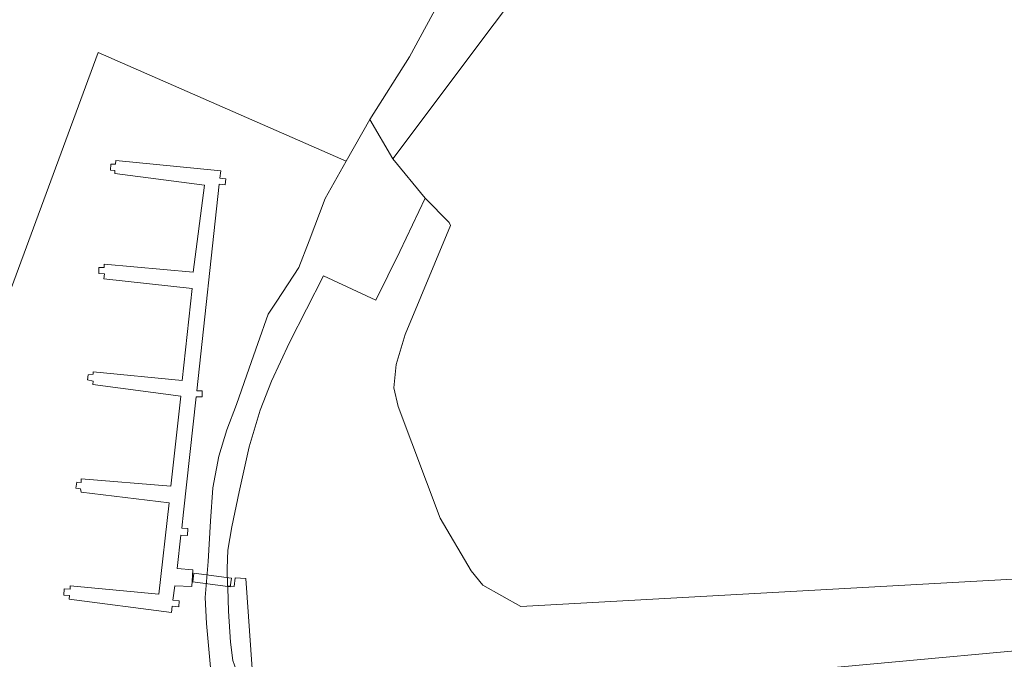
# Model space of a CAD drawing. Extents: x 184422 to 188298, y 343471 to 350189.
# Tile 500 of 513: x 187085 to 187213, y 349747 to 349830. Entities that reach past the tile are written whole.
import ezdxf

# ---------------------------------------------------------------- set-up
doc = ezdxf.new("R2010")
doc.units = 0
for name, color, linetype, lineweight in [('B-WA-GR-GRAS-GV', 252, 'Continuous', 13), ('B-WA-GR-GROENVOORZIENING-GV', 252, 'Continuous', 18), ('B-WA-GW-TALUD_KRUIN-G', 252, 'Continuous', 18), ('B-WA-KW-KUNSTWERK-GV', 252, 'Continuous', 18), ('B-WA-KW-KUNSTWERK_STEIGER-GV', 252, 'Continuous', 18), ('B-WA-OG-WATER-GV', 252, 'Continuous', 18), ('B-WA-VH-VERHARDING_GESLOTEN-GV', 252, 'Continuous', 18)]:
    doc.layers.add(name, color=color, linetype=linetype, lineweight=lineweight)

msp = doc.modelspace()

# ---------------------------------------------------------------- linework, layer by layer
at = {"layer": 'B-WA-GR-GRAS-GV', "flags": 128}
msp.add_lwpolyline([(187160.152, 349847.011), (187133.85, 349811.938), (187138.023, 349806.863), (187141.137, 349803.689), (187141.313, 349803.313), (187135.418, 349789.15), (187134.284, 349785.274), (187133.968, 349782.229), (187134.532, 349779.835), (187139.958, 349765.341), (187143.979, 349758.517), (187145.503, 349756.659), (187150.464, 349753.881), (187296.911, 349762.017), (187322.464, 349771.875), (187369.422, 349779.582)], dxfattribs=at)
msp.add_lwpolyline([(187160.152, 349847.011), (187133.85, 349811.938), (187138.023, 349806.863), (187141.137, 349803.689), (187141.313, 349803.313), (187135.418, 349789.15), (187134.284, 349785.274), (187133.968, 349782.229), (187134.532, 349779.835), (187139.958, 349765.341), (187143.979, 349758.517), (187145.503, 349756.659), (187150.464, 349753.881), (187296.911, 349762.017), (187322.464, 349771.875), (187369.422, 349779.582)], dxfattribs=at)
msp.add_lwpolyline([(187160.152, 349847.011), (187133.85, 349811.938), (187138.023, 349806.863), (187141.137, 349803.689), (187141.313, 349803.313), (187135.418, 349789.15), (187134.284, 349785.274), (187133.968, 349782.229), (187134.532, 349779.835), (187139.958, 349765.341), (187143.979, 349758.517), (187145.503, 349756.659), (187150.464, 349753.881), (187296.911, 349762.017), (187322.464, 349771.875), (187369.422, 349779.582)], dxfattribs=at)
at = {"layer": 'B-WA-GR-GROENVOORZIENING-GV', "flags": 128}
for points in [[(187113.06, 349746.868), (187112.772, 349749.257), (187112.513, 349753.272), (187112.397, 349756.31), (187112.389, 349756.539), (187112.308, 349758.792), (187112.401, 349761.191), (187112.954, 349764.194), (187113.899, 349768.766), (187115.17, 349774.608), (187116.633, 349779.328), (187118.088, 349783.098), (187120.421, 349788.124), (187124.83, 349796.778), (187131.631, 349793.632), (187134.743, 349799.928), (187138.023, 349806.863), (187133.85, 349811.938), (187130.827, 349817.065), (187127.786, 349811.643), (187125.066, 349806.807), (187122.987, 349801.312), (187121.629, 349797.847), (187118.792, 349793.495), (187117.663, 349791.796), (187116.325, 349788.009), (187115.195, 349784.804), (187113.52, 349780.079), (187112.272, 349776.812), (187111.259, 349773.398), (187110.476, 349769.285), (187110.186, 349764.952), (187109.848, 349759.732), (187109.461, 349755.053), (187109.661, 349751.683), (187110.148, 349745.945)], [(187113.06, 349746.868), (187112.772, 349749.257), (187112.513, 349753.272), (187112.397, 349756.31), (187112.389, 349756.539), (187112.308, 349758.792), (187112.401, 349761.191), (187112.954, 349764.194), (187113.899, 349768.766), (187115.17, 349774.608), (187116.633, 349779.328), (187118.088, 349783.098), (187120.421, 349788.124), (187124.83, 349796.778), (187131.631, 349793.632), (187134.743, 349799.928), (187138.023, 349806.863), (187133.85, 349811.938), (187130.827, 349817.065), (187127.786, 349811.643), (187125.066, 349806.807), (187122.987, 349801.312), (187121.629, 349797.847), (187118.792, 349793.495), (187117.663, 349791.796), (187116.325, 349788.009), (187115.195, 349784.804), (187113.52, 349780.079), (187112.272, 349776.812), (187111.259, 349773.398), (187110.476, 349769.285), (187110.186, 349764.952), (187109.848, 349759.732), (187109.461, 349755.053), (187109.661, 349751.683), (187110.148, 349745.945)], [(187113.06, 349746.868), (187112.772, 349749.257), (187112.513, 349753.272), (187112.397, 349756.31), (187112.389, 349756.539), (187112.308, 349758.792), (187112.401, 349761.191), (187112.954, 349764.194), (187113.899, 349768.766), (187115.17, 349774.608), (187116.633, 349779.328), (187118.088, 349783.098), (187120.421, 349788.124), (187124.83, 349796.778), (187131.631, 349793.632), (187134.743, 349799.928), (187138.023, 349806.863), (187133.85, 349811.938), (187130.827, 349817.065), (187127.786, 349811.643), (187125.066, 349806.807), (187122.987, 349801.312), (187121.629, 349797.847), (187118.792, 349793.495), (187117.663, 349791.796), (187116.325, 349788.009), (187115.195, 349784.804), (187113.52, 349780.079), (187112.272, 349776.812), (187111.259, 349773.398), (187110.476, 349769.285), (187110.186, 349764.952), (187109.848, 349759.732), (187109.461, 349755.053), (187109.661, 349751.683), (187110.148, 349745.945)], [(187296.911, 349762.017), (187150.464, 349753.881), (187145.503, 349756.659), (187143.979, 349758.517), (187139.958, 349765.341), (187134.532, 349779.835), (187133.968, 349782.229), (187134.284, 349785.274), (187135.418, 349789.15), (187141.313, 349803.313), (187141.137, 349803.689), (187138.023, 349806.863), (187134.743, 349799.928), (187131.631, 349793.632), (187124.83, 349796.778), (187120.421, 349788.124), (187118.088, 349783.098), (187116.633, 349779.328), (187115.17, 349774.608), (187113.899, 349768.766), (187112.954, 349764.194), (187112.401, 349761.191), (187112.308, 349758.792), (187112.389, 349756.539), (187113.25, 349756.458), (187113.36, 349757.618), (187114.764, 349757.52), (187115.594, 349745.777)], [(187296.911, 349762.017), (187150.464, 349753.881), (187145.503, 349756.659), (187143.979, 349758.517), (187139.958, 349765.341), (187134.532, 349779.835), (187133.968, 349782.229), (187134.284, 349785.274), (187135.418, 349789.15), (187141.313, 349803.313), (187141.137, 349803.689), (187138.023, 349806.863), (187134.743, 349799.928), (187131.631, 349793.632), (187124.83, 349796.778), (187120.421, 349788.124), (187118.088, 349783.098), (187116.633, 349779.328), (187115.17, 349774.608), (187113.899, 349768.766), (187112.954, 349764.194), (187112.401, 349761.191), (187112.308, 349758.792), (187112.389, 349756.539), (187113.25, 349756.458), (187113.36, 349757.618), (187114.764, 349757.52), (187115.594, 349745.777)], [(187296.911, 349762.017), (187150.464, 349753.881), (187145.503, 349756.659), (187143.979, 349758.517), (187139.958, 349765.341), (187134.532, 349779.835), (187133.968, 349782.229), (187134.284, 349785.274), (187135.418, 349789.15), (187141.313, 349803.313), (187141.137, 349803.689), (187138.023, 349806.863), (187134.743, 349799.928), (187131.631, 349793.632), (187124.83, 349796.778), (187120.421, 349788.124), (187118.088, 349783.098), (187116.633, 349779.328), (187115.17, 349774.608), (187113.899, 349768.766), (187112.954, 349764.194), (187112.401, 349761.191), (187112.308, 349758.792), (187112.389, 349756.539), (187113.25, 349756.458), (187113.36, 349757.618), (187114.764, 349757.52), (187115.594, 349745.777)], [(187189.201, 349745.797), (187225.867, 349749.177)], [(187189.201, 349745.797), (187225.867, 349749.177)], [(187189.201, 349745.797), (187225.867, 349749.177)]]:
    msp.add_lwpolyline(points, dxfattribs=at)
at = {"layer": 'B-WA-GW-TALUD_KRUIN-G', "flags": 128}
msp.add_lwpolyline([(187114.489, 349743.96), (187113.846, 349744.8), (187113.485, 349745.662), (187113.06, 349746.868), (187112.772, 349749.257), (187112.513, 349753.272), (187112.397, 349756.31), (187112.389, 349756.539), (187112.308, 349758.792), (187112.401, 349761.191), (187112.954, 349764.194), (187113.899, 349768.766), (187115.17, 349774.608), (187116.633, 349779.328), (187118.088, 349783.098), (187120.421, 349788.124), (187124.83, 349796.778), (187131.631, 349793.632), (187134.743, 349799.928), (187138.023, 349806.863)], dxfattribs=at)
msp.add_lwpolyline([(187114.489, 349743.96), (187113.846, 349744.8), (187113.485, 349745.662), (187113.06, 349746.868), (187112.772, 349749.257), (187112.513, 349753.272), (187112.397, 349756.31), (187112.389, 349756.539), (187112.308, 349758.792), (187112.401, 349761.191), (187112.954, 349764.194), (187113.899, 349768.766), (187115.17, 349774.608), (187116.633, 349779.328), (187118.088, 349783.098), (187120.421, 349788.124), (187124.83, 349796.778), (187131.631, 349793.632), (187134.743, 349799.928), (187138.023, 349806.863)], dxfattribs=at)
msp.add_lwpolyline([(187114.489, 349743.96), (187113.846, 349744.8), (187113.485, 349745.662), (187113.06, 349746.868), (187112.772, 349749.257), (187112.513, 349753.272), (187112.397, 349756.31), (187112.389, 349756.539), (187112.308, 349758.792), (187112.401, 349761.191), (187112.954, 349764.194), (187113.899, 349768.766), (187115.17, 349774.608), (187116.633, 349779.328), (187118.088, 349783.098), (187120.421, 349788.124), (187124.83, 349796.778), (187131.631, 349793.632), (187134.743, 349799.928), (187138.023, 349806.863)], dxfattribs=at)
at = {"layer": 'B-WA-KW-KUNSTWERK-GV', "flags": 128}
msp.add_lwpolyline([(187107.997, 349758.207), (187107.887, 349757.094), (187112.703, 349756.442), (187112.893, 349757.545)], close=True, dxfattribs=at)
msp.add_lwpolyline([(187107.997, 349758.207), (187107.887, 349757.094), (187112.703, 349756.442), (187112.893, 349757.545)], close=True, dxfattribs=at)
msp.add_lwpolyline([(187107.997, 349758.207), (187107.887, 349757.094), (187112.703, 349756.442), (187112.893, 349757.545)], close=True, dxfattribs=at)
at = {"layer": 'B-WA-KW-KUNSTWERK_STEIGER-GV', "flags": 128}
msp.add_lwpolyline([(187105.194, 349753.908), (187106.037, 349753.849), (187106.091, 349754.627), (187105.294, 349754.683), (187105.539, 349756.578), (187107.732, 349756.46), (187107.885, 349758.637), (187105.839, 349758.807), (187106.334, 349763.129), (187107.182, 349763.078), (187107.238, 349764), (187106.44, 349764.049), (187106.679, 349766.136), (187108.304, 349781.075), (187109.083, 349781.068), (187109.09, 349781.845), (187108.388, 349781.851), (187111.305, 349808.682), (187112.075, 349808.599), (187112.156, 349809.351), (187111.387, 349809.434), (187111.49, 349810.388), (187097.859, 349811.737), (187097.832, 349811.259), (187097.222, 349811.267), (187097.167, 349810.476), (187097.761, 349810.434), (187097.733, 349810.038), (187109.373, 349808.547), (187107.926, 349797.254), (187096.358, 349798.301), (187096.348, 349797.856), (187095.688, 349797.847), (187095.682, 349797.073), (187096.392, 349797.016), (187096.301, 349796.405), (187107.806, 349795.143), (187106.499, 349783.209), (187094.931, 349784.339), (187094.935, 349784.009), (187094.293, 349783.951), (187094.22, 349783.291), (187094.914, 349783.119), (187094.87, 349782.69), (187106.329, 349781.163), (187105.019, 349769.476), (187093.37, 349770.441), (187093.393, 349769.979), (187092.799, 349770.021), (187092.695, 349769.212), (187093.306, 349769.121), (187093.361, 349768.726), (187104.801, 349767.331), (187103.444, 349755.462), (187091.942, 349756.56), (187091.931, 349756.115), (187091.173, 349756.154), (187091.117, 349755.363), (187091.876, 349755.323), (187091.834, 349754.812), (187105.091, 349753.111)], close=True, dxfattribs=at)
msp.add_lwpolyline([(187105.194, 349753.908), (187106.037, 349753.849), (187106.091, 349754.627), (187105.294, 349754.683), (187105.539, 349756.578), (187107.732, 349756.46), (187107.885, 349758.637), (187105.839, 349758.807), (187106.334, 349763.129), (187107.182, 349763.078), (187107.238, 349764), (187106.44, 349764.049), (187106.679, 349766.136), (187108.304, 349781.075), (187109.083, 349781.068), (187109.09, 349781.845), (187108.388, 349781.851), (187111.305, 349808.682), (187112.075, 349808.599), (187112.156, 349809.351), (187111.387, 349809.434), (187111.49, 349810.388), (187097.859, 349811.737), (187097.832, 349811.259), (187097.222, 349811.267), (187097.167, 349810.476), (187097.761, 349810.434), (187097.733, 349810.038), (187109.373, 349808.547), (187107.926, 349797.254), (187096.358, 349798.301), (187096.348, 349797.856), (187095.688, 349797.847), (187095.682, 349797.073), (187096.392, 349797.016), (187096.301, 349796.405), (187107.806, 349795.143), (187106.499, 349783.209), (187094.931, 349784.339), (187094.935, 349784.009), (187094.293, 349783.951), (187094.22, 349783.291), (187094.914, 349783.119), (187094.87, 349782.69), (187106.329, 349781.163), (187105.019, 349769.476), (187093.37, 349770.441), (187093.393, 349769.979), (187092.799, 349770.021), (187092.695, 349769.212), (187093.306, 349769.121), (187093.361, 349768.726), (187104.801, 349767.331), (187103.444, 349755.462), (187091.942, 349756.56), (187091.931, 349756.115), (187091.173, 349756.154), (187091.117, 349755.363), (187091.876, 349755.323), (187091.834, 349754.812), (187105.091, 349753.111)], close=True, dxfattribs=at)
msp.add_lwpolyline([(187105.194, 349753.908), (187106.037, 349753.849), (187106.091, 349754.627), (187105.294, 349754.683), (187105.539, 349756.578), (187107.732, 349756.46), (187107.885, 349758.637), (187105.839, 349758.807), (187106.334, 349763.129), (187107.182, 349763.078), (187107.238, 349764), (187106.44, 349764.049), (187106.679, 349766.136), (187108.304, 349781.075), (187109.083, 349781.068), (187109.09, 349781.845), (187108.388, 349781.851), (187111.305, 349808.682), (187112.075, 349808.599), (187112.156, 349809.351), (187111.387, 349809.434), (187111.49, 349810.388), (187097.859, 349811.737), (187097.832, 349811.259), (187097.222, 349811.267), (187097.167, 349810.476), (187097.761, 349810.434), (187097.733, 349810.038), (187109.373, 349808.547), (187107.926, 349797.254), (187096.358, 349798.301), (187096.348, 349797.856), (187095.688, 349797.847), (187095.682, 349797.073), (187096.392, 349797.016), (187096.301, 349796.405), (187107.806, 349795.143), (187106.499, 349783.209), (187094.931, 349784.339), (187094.935, 349784.009), (187094.293, 349783.951), (187094.22, 349783.291), (187094.914, 349783.119), (187094.87, 349782.69), (187106.329, 349781.163), (187105.019, 349769.476), (187093.37, 349770.441), (187093.393, 349769.979), (187092.799, 349770.021), (187092.695, 349769.212), (187093.306, 349769.121), (187093.361, 349768.726), (187104.801, 349767.331), (187103.444, 349755.462), (187091.942, 349756.56), (187091.931, 349756.115), (187091.173, 349756.154), (187091.117, 349755.363), (187091.876, 349755.323), (187091.834, 349754.812), (187105.091, 349753.111)], close=True, dxfattribs=at)
at = {"layer": 'B-WA-OG-WATER-GV', "flags": 128}
for points in [[(187036.918, 349666.863), (187095.594, 349825.749), (187127.786, 349811.643), (187130.827, 349817.065), (187135.975, 349825.204), (187139.57, 349831.798), (187142.599, 349836.571), (187145.013, 349840.243), (187148.783, 349846.297), (187154.336, 349855.425), (187161.18, 349865.086), (187166.076, 349873.109), (187170.029, 349880.018), (187173.123, 349885.161), (187177.267, 349892.051), (187178.349, 349894.539), (187178.651, 349896.415), (187178.9, 349899.033), (187179.556, 349901.756), (187181.369, 349908.863), (187182.404, 349913.254), (186951.792, 350015.699)], [(187036.918, 349666.863), (187095.594, 349825.749), (187127.786, 349811.643), (187130.827, 349817.065), (187135.975, 349825.204), (187139.57, 349831.798), (187142.599, 349836.571), (187145.013, 349840.243), (187148.783, 349846.297), (187154.336, 349855.425), (187161.18, 349865.086), (187166.076, 349873.109), (187170.029, 349880.018), (187173.123, 349885.161), (187177.267, 349892.051), (187178.349, 349894.539), (187178.651, 349896.415), (187178.9, 349899.033), (187179.556, 349901.756), (187181.369, 349908.863), (187182.404, 349913.254), (186951.792, 350015.699)], [(187036.918, 349666.863), (187095.594, 349825.749), (187127.786, 349811.643), (187130.827, 349817.065), (187135.975, 349825.204), (187139.57, 349831.798), (187142.599, 349836.571), (187145.013, 349840.243), (187148.783, 349846.297), (187154.336, 349855.425), (187161.18, 349865.086), (187166.076, 349873.109), (187170.029, 349880.018), (187173.123, 349885.161), (187177.267, 349892.051), (187178.349, 349894.539), (187178.651, 349896.415), (187178.9, 349899.033), (187179.556, 349901.756), (187181.369, 349908.863), (187182.404, 349913.254), (186951.792, 350015.699)], [(187110.148, 349745.945), (187109.661, 349751.683), (187109.461, 349755.053), (187109.848, 349759.732), (187110.186, 349764.952), (187110.476, 349769.285), (187111.259, 349773.398), (187112.272, 349776.812), (187113.52, 349780.079), (187115.195, 349784.804), (187116.325, 349788.009), (187117.663, 349791.796), (187118.792, 349793.495), (187121.629, 349797.847), (187122.987, 349801.312), (187125.066, 349806.807), (187127.786, 349811.643), (187095.594, 349825.749), (187036.918, 349666.863)], [(187110.148, 349745.945), (187109.661, 349751.683), (187109.461, 349755.053), (187109.848, 349759.732), (187110.186, 349764.952), (187110.476, 349769.285), (187111.259, 349773.398), (187112.272, 349776.812), (187113.52, 349780.079), (187115.195, 349784.804), (187116.325, 349788.009), (187117.663, 349791.796), (187118.792, 349793.495), (187121.629, 349797.847), (187122.987, 349801.312), (187125.066, 349806.807), (187127.786, 349811.643), (187095.594, 349825.749), (187036.918, 349666.863)], [(187110.148, 349745.945), (187109.661, 349751.683), (187109.461, 349755.053), (187109.848, 349759.732), (187110.186, 349764.952), (187110.476, 349769.285), (187111.259, 349773.398), (187112.272, 349776.812), (187113.52, 349780.079), (187115.195, 349784.804), (187116.325, 349788.009), (187117.663, 349791.796), (187118.792, 349793.495), (187121.629, 349797.847), (187122.987, 349801.312), (187125.066, 349806.807), (187127.786, 349811.643), (187095.594, 349825.749), (187036.918, 349666.863)]]:
    msp.add_lwpolyline(points, dxfattribs=at)
at = {"layer": 'B-WA-VH-VERHARDING_GESLOTEN-GV', "flags": 128}
for points in [[(187115.594, 349745.777), (187114.764, 349757.52), (187113.36, 349757.618), (187113.25, 349756.458), (187112.389, 349756.539), (187112.397, 349756.31), (187112.513, 349753.272), (187112.772, 349749.257), (187113.06, 349746.868)], [(187115.594, 349745.777), (187114.764, 349757.52), (187113.36, 349757.618), (187113.25, 349756.458), (187112.389, 349756.539), (187112.397, 349756.31), (187112.513, 349753.272), (187112.772, 349749.257), (187113.06, 349746.868)], [(187115.594, 349745.777), (187114.764, 349757.52), (187113.36, 349757.618), (187113.25, 349756.458), (187112.389, 349756.539), (187112.397, 349756.31), (187112.513, 349753.272), (187112.772, 349749.257), (187113.06, 349746.868)], [(187225.867, 349749.177), (187189.201, 349745.797)], [(187225.867, 349749.177), (187189.201, 349745.797)], [(187225.867, 349749.177), (187189.201, 349745.797)]]:
    msp.add_lwpolyline(points, dxfattribs=at)

doc.saveas('drawing.dxf')
